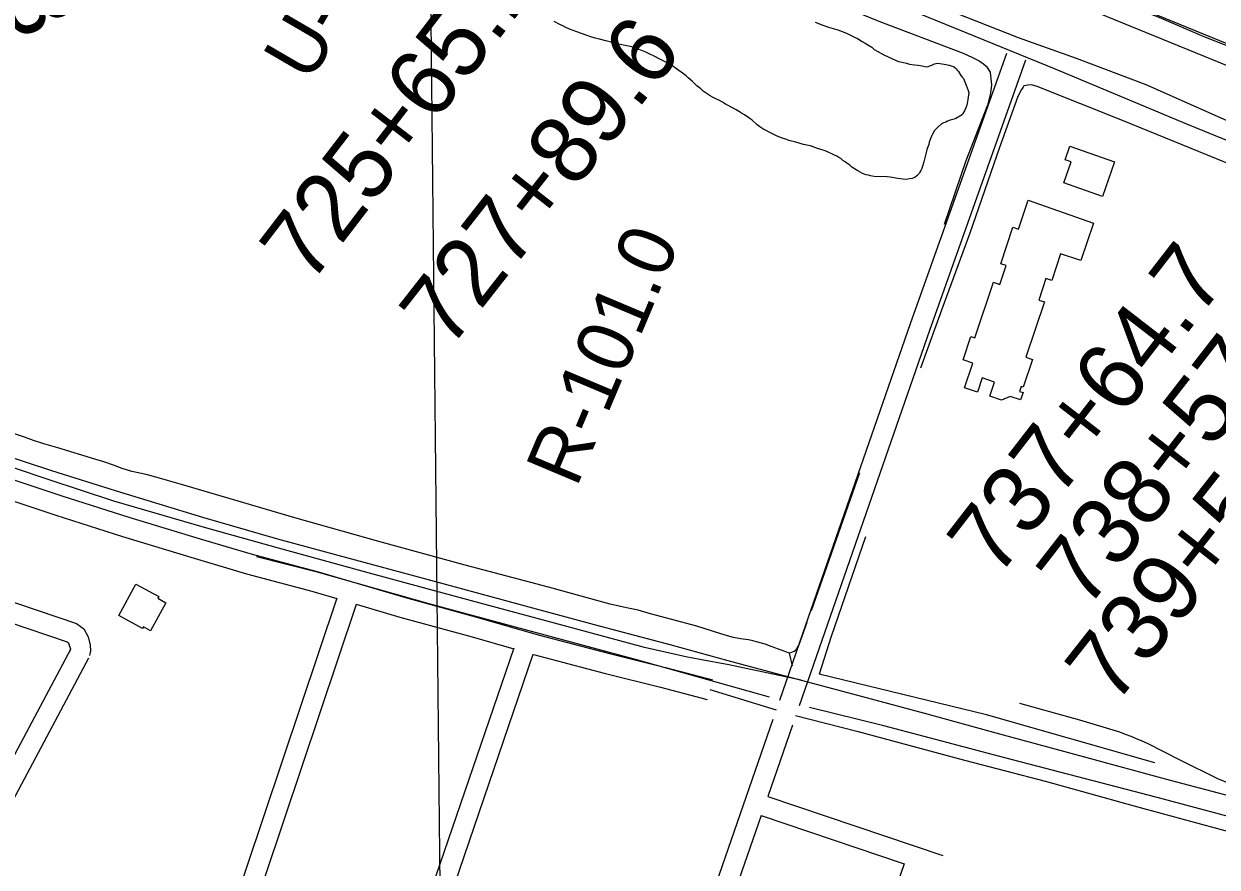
# Model space of a CAD drawing. Extents: x 3651524 to 3689615, y 505651 to 531377.
# Drawn here: x 3660413 to 3662174, y 512851 to 514096 of the extents above; entities that cross this region are included whole.
import ezdxf

# ---------------------------------------------------------------- set-up
doc = ezdxf.new("R2010")
doc.units = 0
for name, color, linetype in [('V-BLDG-OTLN', 7, 'Continuous'), ('V-FLOD-BASE', 7, 'Continuous'), ('V-GRID-MAJR', 7, 'Continuous'), ('V-LEVE-TOET', 7, 'Continuous'), ('V-RAIL-TRAK', 7, 'Continuous'), ('V-RIVR-RANG-IDEN', 7, 'Continuous'), ('V-ROAD-CNTR', 7, 'Continuous'), ('V-SITE-VEGE', 7, 'Continuous'), ('V-SURV-IDEN', 7, 'Continuous'), ('V-SURV-LINE', 7, 'Continuous'), ('V-TOPO-SHOR', 7, 'Continuous')]:
    doc.layers.add(name, color=color, linetype=linetype)

msp = doc.modelspace()

# ---------------------------------------------------------------- linework, layer by layer
at = {"layer": 'V-BLDG-OTLN'}
for points in [[(3662023.016, 513892.337), (3662005.167, 513841.409), (3661948.145, 513861.391), (3661959.022, 513892.429), (3661950.064, 513895.568), (3661957.031, 513915.459)], [(3661991.843, 513801.932), (3661973.362, 513746.675), (3661943.367, 513756.706), (3661930.231, 513717.427), (3661921.695, 513720.28), (3661911.013, 513688.341), (3661919.403, 513685.536), (3661892.069, 513603.812), (3661901.934, 513600.513), (3661888.296, 513559.739), (3661885.149, 513560.792), (3661882.732, 513553.567), (3661887.999, 513551.803), (3661884.327, 513540.82), (3661869.09, 513545.917), (3661856.294, 513540.455), (3661838.782, 513546.315), (3661845.778, 513567.223), (3661827.501, 513573.334), (3661820.485, 513552.356), (3661801.564, 513558.683), (3661813.845, 513595.403), (3661799.405, 513600.234), (3661810.863, 513634.493), (3661816.674, 513632.548), (3661844.139, 513714.669), (3661853.773, 513711.447), (3661863.09, 513739.3), (3661854.977, 513742.013), (3661873.006, 513795.913), (3661881.235, 513793.16), (3661895.565, 513836.096)], [(3660622.659, 513241.429), (3660599.965, 513200.09), (3660589.463, 513205.855), (3660588.035, 513203.26), (3660552.865, 513222.567), (3660578.377, 513269.042), (3660612.149, 513250.506), (3660610.754, 513247.964)]]:
    msp.add_lwpolyline(points, close=True, dxfattribs=at)
at = {"layer": 'V-FLOD-BASE'}
for points in [[(3662155.192, 514077.195), (3662088.83, 514105.413), (3662007.089, 514137.83), (3661907.525, 514179.452), (3661838.1, 514207.288), (3661805.678, 514223.252)], [(3662476.07, 513939.949), (3662455.707, 513950.635), (3662421.208, 513967.834), (3662390.4, 513982.815), (3662339.788, 514003.297), (3662261.786, 514035.137), (3662155.192, 514077.195)]]:
    msp.add_lwpolyline(points, dxfattribs=at)
at = {"layer": 'V-GRID-MAJR'}
msp.add_spline([(3661045.474, 511119.283), (3660982.023, 517177.978), (3660918.553, 523238.605), (3660855.082, 529299.245), (3660855.062, 529301.164)], degree=3, dxfattribs=at)
at = {"layer": 'V-LEVE-TOET'}
msp.add_lwpolyline([(3662481.799, 513804.737), (3662454.796, 513829.471), (3662420.752, 513854.41), (3662367.5, 513881.075), (3662278.53, 513915.344), (3662188.267, 513953.643), (3662069.524, 514006.152), (3661967.064, 514045.038), (3661881.28, 514075.692), (3661788.61, 514111.95), (3661687.244, 514156.205), (3661598.068, 514191.42), (3661494.892, 514229.857)], dxfattribs=at)
at = {"layer": 'V-RAIL-TRAK'}
for points in [[(3659671.193, 513724.161), (3659788.289, 513677.903), (3659880.73, 513641.889), (3659972.491, 513606.6), (3660030.103, 513584.508), (3660136.777, 513545.264), (3660236.978, 513509.498), (3660344.19, 513472.589), (3660453.785, 513436.784), (3660547.581, 513407.073), (3660676.802, 513367.651), (3660787.214, 513335.817), (3660876.238, 513311.645), (3660984.385, 513282.694), (3661084.125, 513255.396), (3661169.422, 513232.27), (3661262.421, 513207.514), (3661366.38, 513179.86), (3661452.367, 513156.244), (3661560.25, 513127.185)], [(3661560.25, 513127.185), (3661453.455, 513149.855), (3661410.697, 513157.699), (3661389.944, 513161.348), (3661329.309, 513175.557), (3661208.919, 513208.02), (3661073.633, 513244.218), (3660926.754, 513284.31), (3660788.844, 513321.78), (3660679.419, 513352.57), (3660545.865, 513391.607), (3660450.078, 513422.902), (3660344.289, 513458.343), (3660233.807, 513496.616), (3660134.074, 513530.844), (3660025.894, 513570.893), (3659969.046, 513592.964), (3659872.008, 513630.44), (3659785.852, 513663.985), (3659666.636, 513711.979)], [(3661560.25, 513127.185), (3661636.233, 513106.912), (3661742.516, 513078.486), (3661852.962, 513047.823), (3661982.31, 513012.862), (3662097.672, 512981.589), (3662202.091, 512953.687), (3662271.006, 512935.312), (3662381.223, 512904.893), (3662401.734, 512899.37), (3662485.182, 512877.237), (3662556.252, 512857.574), (3662649.499, 512833.281), (3662687.711, 512822.552)], [(3662030.704, 513050.078), (3661971.697, 513067.802), (3661883.139, 513092.736)], [(3662071.682, 513033.385), (3662063.638, 513037.084), (3662055.511, 513040.604), (3662047.311, 513043.946), (3662039.041, 513047.104), (3662030.704, 513050.078)], [(3662273.834, 512943.119), (3662239.1, 512955.819), (3662194.593, 512973.635), (3662175.238, 512981.566), (3662120.064, 513008.846), (3662071.682, 513033.385)]]:
    msp.add_lwpolyline(points, dxfattribs=at)
at = {"layer": 'V-ROAD-CNTR'}
for points in [[(3663041.504, 513480.976), (3662699.377, 513664.219), (3662504.781, 513767.955), (3662348.109, 513851.329), (3662249.477, 513899.259), (3662129.876, 513947.868), (3661936.707, 514028.636), (3661400.54, 514247.843), (3660937.042, 514437.744), (3660767.698, 514503.118), (3660635.456, 514548.107), (3660437.74, 514614.376), (3660166.796, 514700.076), (3660103.375, 514721.409)], [(3658596.431, 514103.54), (3658695.192, 514063.878), (3658833.634, 514004.488), (3658963.141, 513951.204), (3659075.42, 513902.882), (3659208.46, 513848.067), (3659339.589, 513792.611), (3659456.447, 513745.056), (3659599.471, 513686.783), (3659621.813, 513677.642), (3659644.583, 513667.852), (3659721.464, 513634.796), (3659826.517, 513594.084), (3659976.508, 513537.105), (3660072.617, 513502.122), (3660153.387, 513472.985), (3660231.266, 513446.016), (3660333.496, 513412.514), (3660459.889, 513370.569), (3660558.744, 513339.253), (3660664.359, 513307.048), (3660741.692, 513284.323), (3660837.947, 513258.534), (3660874.736, 513247.718)], [(3661863.323, 514052.636), (3661721.423, 513653.21), (3661562.575, 513195.407), (3661528.528, 513097.202)], [(3661891.593, 514042.594), (3661749.728, 513643.272), (3661590.919, 513185.577), (3661557.508, 513089.205)], [(3660342.892, 513441.004), (3660469.143, 513399.107), (3660567.65, 513367.901), (3660672.963, 513335.788), (3660749.804, 513313.207), (3660846.061, 513287.418), (3660976.293, 513249.131), (3661082.964, 513219.768), (3661172.096, 513194.204), (3661277.223, 513166.572), (3661360.212, 513145.632), (3661429.267, 513127.66)], [(3659890.88, 513413.854), (3660490.825, 513210.713), (3660501.615, 513202.964), (3660507.758, 513191.239), (3660510.847, 513178.879), (3660511.406, 513170.504), (3660509.935, 513163.426)], [(3660244.123, 513262.572), (3660476.963, 513183.733), (3660478.341, 513182.744), (3660479.522, 513180.489), (3660481.093, 513174.207), (3660481.2, 513172.596), (3660480.563, 513169.53)], [(3660874.859, 513247.949), (3660606.238, 512447.026)], [(3660903.484, 513238.956), (3660634.68, 512437.486)], [(3660903.575, 513239.24), (3660968.081, 513220.275), (3661074.848, 513190.886), (3661136.001, 513173.347)], [(3660482.009, 513173.528), (3660213.36, 512668.964)], [(3661136.015, 513174.485), (3660990.578, 512748.99), (3660858.215, 512380.868), (3660751.146, 512093.249), (3660676.014, 511875.658)], [(3660508.489, 513159.428), (3660239.839, 512654.864)], [(3661164.456, 513164.934), (3661018.888, 512739.062), (3660886.389, 512370.56), (3660779.386, 512083.119), (3660704.459, 511866.123)], [(3661165.13, 513165.016), (3661269.739, 513137.52), (3661352.764, 513116.57), (3661421.711, 513098.628)], [(3661425.489, 513113.144), (3661523.682, 513083.134)], [(3661518.742, 513068.974), (3661337.314, 512545.66), (3661247.656, 512283.577), (3661217.577, 512193.865)], [(3661552.204, 513074.828), (3661642.395, 513051.778), (3661801.297, 513009.059), (3661922.758, 512977.612), (3662058.819, 512939.402), (3662203.776, 512900.234), (3662235.687, 512892.77)], [(3661547.684, 513060.87), (3661511.107, 512955.364)], [(3661511.106, 512955.364), (3661769.536, 512868.264)], [(3661501.279, 512927.018), (3661365.68, 512535.892), (3661276.07, 512273.953), (3661246.02, 512184.329)], [(3661501.278, 512927.018), (3661712.592, 512855.799)], [(3661712.592, 512855.799), (3661455.58, 512111.373)]]:
    msp.add_lwpolyline(points, dxfattribs=at)
at = {"layer": 'V-SITE-VEGE'}
for points in [[(3661627.774, 513890.665), (3661625.143, 513892.66), (3661622.13, 513894.667), (3661618.755, 513897.45), (3661616.105, 513898.677), (3661613.102, 513901.067), (3661607.798, 513903.525), (3661599.078, 513907.23), (3661595.66, 513908.481), (3661589.194, 513910.584), (3661584.635, 513912.251), (3661580.451, 513913.523), (3661573.998, 513916.011), (3661568.661, 513917.316), (3661563.697, 513918.227), (3661552.664, 513921.617), (3661548.468, 513922.506), (3661541.992, 513924.226), (3661537.818, 513925.883), (3661532.11, 513927.583), (3661523.756, 513930.892), (3661518.083, 513933.743), (3661503.721, 513941.45), (3661499.195, 513944.268), (3661495.437, 513947.061), (3661487.955, 513953.803), (3661484.943, 513955.808), (3661481.195, 513958.989), (3661478.94, 513960.588), (3661476.673, 513961.805), (3661472.518, 513964.228), (3661469.505, 513966.233), (3661464.223, 513969.456), (3661460.06, 513971.496), (3661448.72, 513977.578), (3661444.196, 513980.397), (3661439.659, 513982.83), (3661433.229, 513986.086), (3661429.448, 513988.113), (3661426.052, 513990.131), (3661415.884, 513996.948), (3661412.136, 514000.129), (3661406.506, 514004.512), (3661403.154, 514008.063), (3661399.418, 514011.624), (3661393.799, 514016.392), (3661390.436, 514019.562), (3661386.678, 514022.356), (3661376.137, 514029.569), (3661370.877, 514033.558), (3661362.958, 514038.392), (3661357.666, 514041.232), (3661351.606, 514044.093), (3661343.291, 514048.556), (3661336.848, 514051.427), (3661331.173, 514054.276), (3661321.312, 514058.401), (3661310.287, 514062.171), (3661300.756, 514064.365), (3661288.923, 514066.625), (3661284.736, 514067.897), (3661278.261, 514069.62), (3661274.075, 514070.891), (3661260.73, 514073.961), (3661256.161, 514075.246), (3661248.556, 514077.767), (3661242.847, 514079.466), (3661229.172, 514084.468), (3661218.543, 514088.611), (3661212.86, 514091.079), (3661208.694, 514093.116), (3661204.903, 514094.763), (3661195.833, 514099.627)], [(3661581.172, 514098.513), (3661592.184, 514094.355), (3661600.544, 514091.427), (3661614.634, 514087.568), (3661622.216, 514084.279), (3661628.286, 514081.801), (3661638.881, 514076.507), (3661643.427, 514074.455), (3661650.605, 514070.41), (3661654.747, 514067.604), (3661658.9, 514065.184), (3661664.552, 514061.565), (3661668.3, 514058.388), (3661673.58, 514055.165), (3661682.663, 514050.68), (3661700.841, 514042.097), (3661704.259, 514040.845), (3661706.921, 514040.001), (3661716.08, 514038.203), (3661720.266, 514036.932), (3661727.915, 514035.942), (3661733.263, 514035.021), (3661739.005, 514034.47), (3661744.711, 514032.77), (3661747.791, 514033.067), (3661750.128, 514034.152), (3661752.063, 514034.863), (3661755.178, 514036.309), (3661757.118, 514037.022), (3661759.44, 514037.72), (3661762.135, 514038.027), (3661771.308, 514036.612), (3661778.945, 514035.242), (3661781.608, 514034.396), (3661785.026, 514033.147), (3661787.293, 514031.93), (3661789.144, 514029.573), (3661790.635, 514027.994), (3661792.487, 514025.639), (3661796.167, 514020.158), (3661798.762, 514017.015), (3661800.253, 514015.436), (3661800.953, 514013.111), (3661803.812, 514005.736), (3661807.044, 513997.966), (3661807.722, 513994.878), (3661807.622, 513991.425), (3661806.657, 513984.544), (3661805.34, 513978.824), (3661804.879, 513976.151), (3661803.62, 513972.35), (3661801.566, 513967.801), (3661799.147, 513963.65), (3661797.941, 513961.766), (3661788.581, 513956.66), (3661786.247, 513955.577), (3661780.438, 513953.824), (3661776.559, 513952.4), (3661773.832, 513950.942), (3661770.346, 513949.894), (3661767.223, 513948.065), (3661762.51, 513944.362), (3661757.357, 513938.752), (3661754.136, 513933.471), (3661753.302, 513931.191), (3661751.668, 513927.783), (3661749.563, 513921.32), (3661748.709, 513918.275), (3661746.646, 513913.343), (3661745.801, 513910.681), (3661744.914, 513906.484), (3661743.204, 513900.391), (3661741.436, 513892.382), (3661738.477, 513882.873), (3661736.843, 513879.465), (3661735.626, 513877.196), (3661734.805, 513875.301), (3661732.82, 513873.055), (3661731.241, 513871.566), (3661728.884, 513869.714), (3661726.551, 513868.629), (3661724.229, 513867.929), (3661720.371, 513867.271), (3661715.746, 513866.636), (3661710.374, 513866.792), (3661703.112, 513867.769), (3661691.651, 513869.635), (3661687.445, 513870.138), (3661668.267, 513870.691), (3661662.537, 513871.623), (3661659.885, 513872.852), (3661656.444, 513873.335), (3661651.119, 513875.025), (3661647.724, 513877.04), (3661643.943, 513879.07), (3661635.276, 513884.691), (3661632.286, 513887.464), (3661627.774, 513890.665)]]:
    msp.add_lwpolyline(points, dxfattribs=at)
at = {"layer": 'V-SURV-LINE'}
for points in [[(3661529.357, 514336.889), (3662394.846, 513982.965)], [(3662383.482, 513955.2), (3661517.993, 514309.124)]]:
    msp.add_lwpolyline(points, dxfattribs=at)
at = {"layer": 'V-TOPO-SHOR'}
msp.add_line((3661547.417, 513148.052), (3661543.108, 513167.181), dxfattribs=at)
for points in [[(3660464.428, 514570.563), (3660645.715, 514509.864), (3660837.363, 514443.044), (3661047.871, 514359.909), (3661205.737, 514294.826), (3661354.563, 514233.816), (3661538.525, 514156.279), (3661675.284, 514100.196), (3661799.329, 514053.127), (3661813.378, 514046.365), (3661822.912, 514041.765), (3661829.65, 514037.247), (3661833.621, 514033.827), (3661834.114, 514033.302), (3661839.21, 514024.762)], [(3661839.21, 514024.762), (3661840.195, 514014.813), (3661841.471, 514006.128), (3661839.843, 513993.711), (3661835.263, 513976.038), (3661803.65, 513894.024), (3661771.691, 513800.068)], [(3662197.464, 513887.264), (3662034.806, 513953.756), (3661908.553, 514003.686), (3661900.226, 514005.962), (3661895.135, 514005.853), (3661889.253, 514004.751), (3661887.924, 514002.755), (3661885.542, 513999.517), (3661880.143, 513988.736), (3661853.308, 513913.707), (3661809.479, 513787.278), (3661771.405, 513684.088), (3661736.578, 513587.668)], [(3661543.108, 513167.181), (3661515.915, 513176.868), (3661507.108, 513180.173), (3661496.514, 513183.276), (3661489.194, 513185.267), (3661482.616, 513186.475), (3661470.961, 513188.083), (3661460.592, 513190.161), (3661451.503, 513192.457), (3661441.671, 513195.539), (3661427.81, 513200.008), (3661406.136, 513206.992), (3661337.982, 513225.233), (3661319.815, 513230.335), (3661302.366, 513233.89), (3661278.353, 513239.16), (3661187.51, 513264.414), (3661064.31, 513296.704), (3660937.117, 513331.656), (3660812.99, 513367.025), (3660645.498, 513415.853), (3660624.811, 513421.79), (3660613.207, 513425.178), (3660593.522, 513430.576), (3660572.284, 513435.004), (3660557.916, 513439.489), (3660545.339, 513444.429), (3660530.737, 513449.682), (3660517.877, 513453.612), (3660463.15, 513469.943), (3660442.21, 513475.886), (3660427.353, 513481.147), (3660415.264, 513485.311), (3660397.635, 513491.414)], [(3661646.667, 513433.314), (3661604.812, 513313.699), (3661574.92, 513229.602)], [(3661655.136, 513338.703), (3661604.603, 513191.609), (3661587.128, 513135.912)], [(3661513.437, 513102.048), (3661315.62, 513157.856), (3661151.547, 513201.753), (3661014.499, 513239.023), (3660847.976, 513286.299), (3660756.549, 513309.025)], [(3661568.577, 513212.487), (3661556.944, 513179.502), (3661552.119, 513170.99), (3661550.29, 513169.264), (3661543.108, 513167.181)], [(3662082.525, 513005.135), (3661833.76, 513075.889), (3661587.128, 513135.912)], [(3662220.363, 512917.88), (3662086.082, 512954.049), (3661861.119, 513012.42), (3661682.384, 513059.538), (3661572.515, 513086.612)]]:
    msp.add_lwpolyline(points, dxfattribs=at)

# ---------------------------------------------------------------- texts
at = {"layer": 'V-RIVR-RANG-IDEN'}
for s, rotation, p in [('U-050', 59.792326, (3660835.02, 514007.42)), ('R-101.0', 67.174454, (3661228.585, 513409.96))]:
    msp.add_text(s, height=83, rotation=rotation, dxfattribs=at).set_placement(p)
at = {"layer": 'V-SURV-IDEN'}
for s, rotation, p in [('713+07.3', 295.745921, (3660165.388, 514573.806)), ('725+65.1', 52.502876, (3660834.998, 513709.034)), ('727+89.6', 51.919656, (3661040.504, 513613.379)), ('737+64.7', 52.272786, (3661849.481, 513275.89)), ('738+57.3', 52.172118, (3661981.085, 513228.876)), ('739+50.2', 51.746953, (3662022.894, 513087.679))]:
    msp.add_text(s, height=100, rotation=rotation, dxfattribs=at).set_placement(p)

doc.saveas('drawing.dxf')
